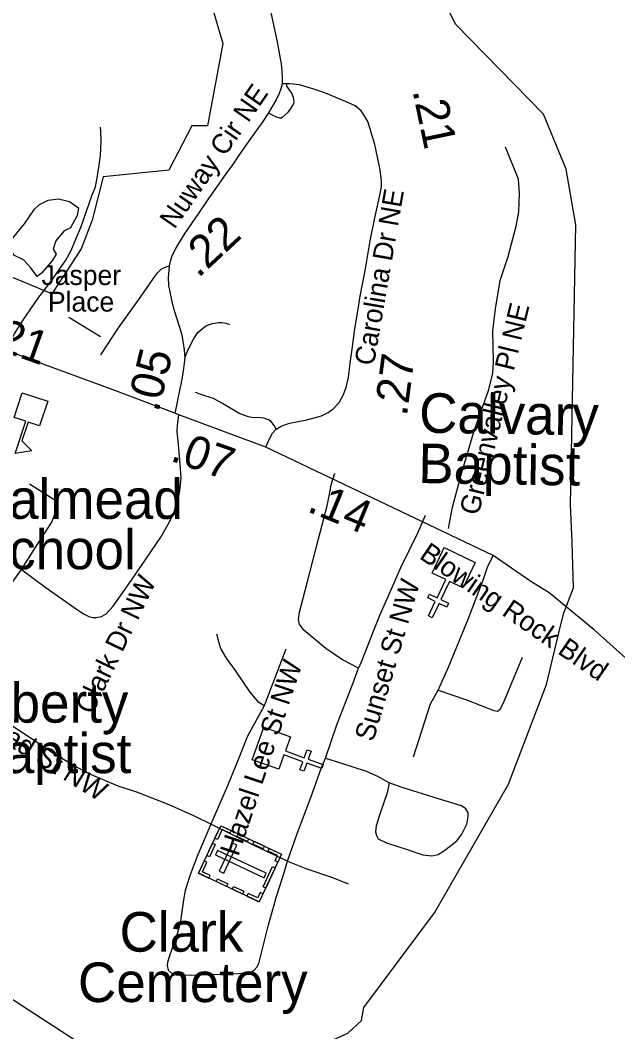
# Model space of a CAD drawing. Extents: x 1159738 to 1321356, y 736314 to 882035.
# Drawn here: x 1248068 to 1250330, y 803253 to 807085 of the extents above; entities that cross this region are included whole.
import ezdxf

# ---------------------------------------------------------------- set-up
doc = ezdxf.new("R2010")
doc.units = 0
for name, color, linetype in [('Exist Boundary Political City Limit New', 7, 'Continuous'), ('Exist Cultural Cemetery CELL', 7, 'Continuous'), ('Exist Cultural Cemetery Label', 7, 'Continuous'), ('Exist Cultural Church CELL', 7, 'Continuous'), ('Exist Cultural Church Label', 7, 'Continuous'), ('Exist Cultural Educational Facility High CELL', 7, 'Continuous'), ('Exist Cultural Educational Facility High Label', 7, 'Continuous'), ('Exist Hydrographic Creek Single Shore', 7, 'Continuous'), ('Exist Hydrographic Pond Under 1500 Sq Ft', 7, 'Continuous'), ('Exist Road Non-System Type 51', 7, 'Continuous'), ('Exist Road Non-System Type 51 Label', 7, 'Continuous'), ('Exist Road Primary US Label', 7, 'Continuous'), ('Exist Road Primary US Mileage Hundredths English Label', 7, 'Continuous'), ('Exist Road Primary US Structure Culvert Number Label', 7, 'Continuous'), ('Exist Road Primary US UnDivided 4 Lane Attributed', 7, 'Continuous'), ('Exist Road Secondary Mileage Hundredths English Label', 7, 'Continuous'), ('Exist Road Secondary Type 41 Attributed', 7, 'Continuous'), ('Exist Road Secondary Type 51 Attributed', 7, 'Continuous'), ('Exist Road Secondary Type 51 Label', 7, 'Continuous'), ('Map Preparation Boundary City Limit Buffer Line', 7, 'Continuous')]:
    doc.layers.add(name, color=color, linetype=linetype)

msp = doc.modelspace()

# ---------------------------------------------------------------- linework, layer by layer
at = {"layer": 'Exist Boundary Political City Limit New'}
for points in [[(1249272.6, 808326.9), (1249151.3, 808033.2), (1249011.8, 807689.6), (1249006.2, 807792.9), (1248862.3, 807422.1), (1248832.5, 807349.6), (1248785.9, 807365.5), (1248636.1, 807361.5), (1248713.5, 807258.3), (1248801.5, 807112.9), (1248834.5, 806996.2), (1248777.6, 806684.8), (1248718.2, 806684.8), (1248630.2, 806517.4)], [(1248630.2, 806517.4), (1248381.6, 806491), (1248340.8, 806327.7), (1248299, 806218.7), (1248187.3, 806048.3), (1247704, 806248.5), (1247464.3, 806345.1), (1247275.3, 806420.2), (1247147, 806510.3), (1246786, 806154.6), (1246953.5, 806022.6), (1247101.2, 805927.7), (1247005.4, 805052.6), (1246871.8, 805106.6), (1246951.4, 805257.4), (1246738.2, 805345.6), (1246601.7, 805111.6)]]:
    msp.add_lwpolyline(points, dxfattribs=at)
at = {"layer": 'Exist Cultural Cemetery CELL'}
for points in [[(1248742.7, 803853.4), (1248827.3, 804033.6), (1249057.8, 803925.3), (1248973.1, 803745.1)], [(1248866.6, 804015.2), (1248861.8, 804004.9), (1248832.6, 804018.6), (1248815.4, 803981.9), (1248805.3, 803986.6), (1248827.4, 804033.6)], [(1248927.9, 803973.8), (1248888.7, 803992.2), (1248893.5, 804002.5), (1248932.7, 803984.1)], [(1248774.2, 803920.4), (1248796.2, 803967.3), (1248806.5, 803962.5), (1248784.5, 803915.6)], [(1248821.6, 803861.4), (1248838.5, 803853.5), (1248888.6, 803960), (1248871.7, 803968)], [(1248987.5, 803945.8), (1248948.3, 803964.2), (1248953.2, 803974.5), (1248992.4, 803956.1)], [(1248815.5, 803939.6), (1248807.6, 803922.7), (1248991.1, 803836.5), (1248999.1, 803853.4)], [(1249043.7, 803895.4), (1249033.3, 803900.2), (1249042.6, 803920.1), (1249006.1, 803937.3), (1249010.8, 803947.4), (1249057.8, 803925.3)], [(1248781.9, 803835), (1248786.7, 803845.2), (1248757.6, 803858.9), (1248774.8, 803895.6), (1248764.7, 803900.4), (1248742.7, 803853.4)], [(1248987.2, 803802), (1249023.3, 803878.8), (1249033.6, 803874), (1248997.5, 803797.2)], [(1248849, 803803.4), (1248809.8, 803821.8), (1248814.6, 803832.1), (1248853.8, 803813.7)], [(1248909.8, 803774.8), (1248870.6, 803793.3), (1248875.5, 803803.6), (1248914.7, 803785.1)], [(1248987.2, 803775.1), (1248976.8, 803780), (1248967.4, 803760.1), (1248930.8, 803777.2), (1248926.1, 803767.2), (1248973.1, 803745.1)]]:
    msp.add_lwpolyline(points, close=True, dxfattribs=at)
at = {"layer": 'Exist Cultural Church CELL'}
for points in [[(1249744.9, 804934.5), (1249693.5, 804958.9), (1249660.7, 804890.2), (1249689.6, 804876.4), (1249682.7, 804862), (1249653.8, 804875.8), (1249627.9, 804821.5), (1249613.5, 804828.4), (1249639.4, 804882.7), (1249610.5, 804896.4), (1249617.3, 804910.9), (1249646.2, 804897.1), (1249679, 804965.8), (1249627, 804990.7), (1249672.8, 805086.8), (1249790.7, 805030.6)], [(1249090.9, 804370.3), (1249071.7, 804316.7), (1249143.4, 804290.9), (1249154.2, 804321), (1249169.2, 804315.6), (1249158.4, 804285.5), (1249215, 804265.1), (1249209.6, 804250.1), (1249153, 804270.4), (1249142.2, 804240.3), (1249127.1, 804245.7), (1249138, 804275.8), (1249066.3, 804301.6), (1249046.7, 804247.4), (1248946.5, 804283.4), (1248990.7, 804406.3)]]:
    msp.add_lwpolyline(points, close=True, dxfattribs=at)
at = {"layer": 'Exist Cultural Educational Facility High CELL'}
msp.add_lwpolyline([(1248172.1, 805641.6), (1248141.8, 805548.5), (1248098, 805562.8), (1248074.8, 805491.4), (1248112, 805453.8), (1248049.1, 805443.6), (1248088.9, 805565.8), (1248045.1, 805580), (1248075.4, 805673.1)], close=True, dxfattribs=at)
at = {"layer": 'Exist Hydrographic Creek Single Shore'}
for points in [[(1250162.8, 804934.9), (1250157.9, 805107.5), (1250151.7, 805249.4), (1250170.7, 806309.2), (1250134.7, 806520.1), (1250048.7, 806728.6), (1249715.7, 807070.1), (1249509.7, 807494.4), (1249342.7, 807806.3), (1249335.7, 807872.1)], [(1250108.4, 804769), (1250124.7, 804836.3), (1250162.8, 804934.9)], [(1249368.7, 803344.7), (1249636.7, 803703.7), (1249915.8, 804190.5), (1250059.7, 804568.4), (1250108.4, 804769)], [(1248691.2, 803023.7), (1248748.3, 803013.2), (1248784.4, 803034.3), (1248824.6, 803053.4), (1248875.4, 803059.8), (1248930.5, 803100), (1249093.6, 803150.9), (1249308.7, 803247.5), (1249359.8, 803295.7), (1249368.7, 803344.7)]]:
    msp.add_lwpolyline(points, dxfattribs=at)
at = {"layer": 'Exist Hydrographic Pond Under 1500 Sq Ft'}
msp.add_lwpolyline([(1248014.7, 806228.7), (1248084.6, 806313.8), (1248121.7, 806368.7), (1248140.9, 806386.5), (1248173.8, 806403), (1248213.6, 806408.5), (1248254.7, 806397.5), (1248289, 806374.2), (1248283.6, 806345.4), (1248258.9, 806298.7), (1248232.8, 806286.3), (1248202.6, 806249.3), (1248193, 806217.7), (1248204, 806198.5), (1248188.9, 806173.8), (1248149.1, 806127.1), (1248132.7, 806113.4), (1248108, 806146.3), (1248080.5, 806176.5), (1248043.5, 806194.4), (1248036.6, 806210.8), (1248029.8, 806214.9)], close=True, dxfattribs=at)
at = {"layer": 'Exist Road Non-System Type 51'}
for points in [[(1249007.7, 806733.9), (1249024.4, 806725.5), (1249037, 806719.3), (1249050, 806715.1), (1249056.6, 806715.4), (1249061.1, 806717.1), (1249083, 806736.6), (1249091.8, 806747.4), (1249099.2, 806760.4), (1249104.1, 806769.8), (1249105.4, 806777.2), (1249102.6, 806792.1), (1249096.7, 806807.9), (1249086.6, 806822.7), (1249078.5, 806833.7), (1249076.5, 806843.5)], [(1248005.7, 805838), (1248026.8, 805862), (1248046.5, 805897.1), (1248078.1, 805947.7), (1248139.2, 806035.6), (1248158.1, 806060.1), (1248194.6, 806109.3), (1248240.8, 806176.4), (1248260.5, 806212.3), (1248280.8, 806262.2), (1248297.7, 806300.1), (1248341.1, 806423.2), (1248353, 806454.1), (1248359.4, 806487.7), (1248365.7, 806527.8), (1248372, 806572.8), (1248374.8, 806625.5), (1248373.4, 806664.1), (1248372, 806680.3)], [(1249689.9, 805158.9), (1249704.4, 805240.3), (1249737.3, 805362.5), (1249785.3, 805525.9), (1249841.6, 805686.5), (1249856.6, 805747.2), (1249859.4, 805791.2), (1249856.6, 805907.8), (1249867.6, 805991.6), (1249885.4, 806098.7), (1249915.6, 806189.3), (1249945.7, 806305.2), (1249955.3, 806358.7), (1249958.1, 806430.1), (1249954, 806482.2), (1249904.6, 806604.4)], [(1248373.6, 805817.8), (1248440.7, 805919.8), (1248516.8, 806026.9), (1248577.3, 806113.8), (1248589.1, 806129.3), (1248601.6, 806141.9), (1248614.9, 806148.5), (1248632.6, 806154.4)], [(1248690.8, 805804.7), (1248702.6, 805835), (1248724.8, 805879.3), (1248741, 805902.2), (1248756.5, 805916.2), (1248770.5, 805927.3), (1248794.9, 805936.2), (1248820, 805939.9), (1248831, 805939.1), (1248848, 805937.6), (1248860.6, 805932.5)], [(1249036.5, 805535.6), (1249029.6, 805550.1), (1249018.5, 805564.1), (1249007.4, 805570.8), (1248989.7, 805577.4), (1248970.5, 805579.7), (1248951.3, 805578.2), (1248932.9, 805581.9), (1248896.7, 805595.2), (1248834, 805632.8), (1248799.3, 805651.3), (1248766.8, 805661.6), (1248732.1, 805674.2)], [(1248072.8, 805003.6), (1248161.3, 804938.8), (1248284.5, 804851.1), (1248310.1, 804834.7), (1248328.3, 804825.6), (1248342.9, 804822.8), (1248355.7, 804821.9), (1248375.8, 804825.6), (1248394, 804836.5), (1248420.5, 804864.8), (1248489.8, 804963.5), (1248600.2, 805126.9), (1248627.3, 805173.1), (1248645.6, 805209.6), (1248663.8, 805257.1), (1248672, 805301), (1248677.5, 805353), (1248672.9, 805419.7), (1248665.6, 805490.5), (1248662.8, 805525.2), (1248663.8, 805550.8), (1248668.2, 805590.1)], [(1249348.1, 804629.8), (1249288.3, 804662.1), (1249225, 804704.3), (1249141.5, 804774.1), (1249125.1, 804796.8), (1249122, 804814.8), (1249125.1, 804842.2), (1249154.8, 804954.1), (1249197, 805120.1), (1249229.8, 805244.8), (1249240, 805295.7), (1249245.4, 805325.4), (1249259, 805369.5)], [(1248072.8, 805003.6), (1248120.9, 805079.7), (1248188.1, 805183.4), (1248201.7, 805219.8), (1248202.9, 805240.3), (1248202.9, 805264.3), (1248102.7, 805326.9)], [(1249600.9, 805208.4), (1249573.6, 805144.2), (1249507.9, 805010.4), (1249464.9, 804911.7), (1249429.7, 804832.7), (1249404, 804768.9), (1249358.6, 804653.1), (1249348.1, 804629.8)], [(1249650.3, 804546.4), (1249689, 804634), (1249763.7, 804815.8), (1249822.6, 804971.2), (1249836.9, 805012.6), (1249857.9, 805057.4)], [(1247783.8, 804580.4), (1247808.4, 804618.9), (1247860.4, 804685.6), (1247929.7, 804799.5), (1247948.9, 804826), (1248022.8, 804932.9), (1248072.8, 805003.6)], [(1248991.9, 804487.3), (1248970.9, 804500.1), (1248939, 804539.4), (1248883.3, 804621.6), (1248849.6, 804668.1), (1248827.7, 804704.7), (1248819.5, 804730.2), (1248812.2, 804759.5)], [(1249073.1, 804702.8), (1249018.4, 804556.7), (1248991.9, 804487.3)], [(1249650.3, 804546.4), (1249757.1, 804510.3), (1249861.1, 804470.4), (1249874.4, 804467.3), (1249885.3, 804475.1), (1249897.1, 804498.6), (1249969.8, 804671.6)], [(1249223.5, 804289.2), (1249266.5, 804415.3), (1249328.7, 804574.2), (1249348.1, 804629.8)], [(1248789.3, 804039.1), (1248728.3, 804069.9), (1248631.6, 804112.9), (1248509.3, 804160.3), (1248438.4, 804183.1), (1248329.8, 804229.7), (1248279.6, 804257.1), (1248199.3, 804303.6), (1248098.2, 804371.9), (1247922.1, 804486.9), (1247783.8, 804580.4)], [(1249556.9, 804295), (1249621.7, 804495.8), (1249650.3, 804546.4)], [(1248991.9, 804487.3), (1248928.1, 804372.6), (1248888.8, 804274), (1248852.3, 804184.5), (1248789.3, 804039.1)], [(1249079.8, 803899.5), (1249115.7, 804000), (1249168.8, 804140), (1249209.2, 804254.6), (1249223.5, 804289.2)], [(1249223.5, 804289.2), (1249279.9, 804271.5), (1249377.6, 804240.3), (1249420.6, 804221.7), (1249465.2, 804196.4)], [(1249465.2, 804196.4), (1249457.4, 804157.7), (1249429.6, 804077.6), (1249415.3, 804033), (1249413.6, 804010.2), (1249416.2, 803995.9), (1249423.7, 803983.2), (1249454.9, 803968.9), (1249532.4, 803942.8), (1249592.2, 803923.4), (1249626.7, 803920), (1249650.3, 803924.2), (1249674.7, 803940.2), (1249721.1, 803976.5), (1249740.4, 804000.9), (1249758.1, 804039.7), (1249764, 804066.7), (1249764, 804082.7), (1249754.8, 804097), (1249738.8, 804108.8), (1249651.2, 804135), (1249513.9, 804178), (1249465.2, 804196.4)], [(1248789.3, 804039.1), (1248738.8, 803920.3), (1248711.8, 803846.9), (1248692.5, 803787.9), (1248686.6, 803752.5), (1248673.9, 803664.9), (1248659.7, 803615.7), (1248642.8, 803570.2), (1248631.9, 803536.5), (1248626, 803515.4), (1248624.3, 803503.6), (1248628.5, 803485.9), (1248639.5, 803475.8), (1248658, 803469), (1248715.3, 803467.4), (1248893, 803474.1), (1248941, 803479.2), (1248953.6, 803486.7), (1248963.7, 803497.7), (1248971.3, 803512), (1248978, 803537.3), (1249007.5, 803657.9), (1249038.5, 803765.4), (1249068, 803859.9), (1249079.8, 803899.5)], [(1249079.8, 803899.5), (1249039.2, 803917.7), (1248956.6, 803957.3), (1248789.3, 804039.1)], [(1249079.8, 803899.5), (1249149.5, 803871.3), (1249249.7, 803836.8), (1249309.5, 803813.1)]]:
    msp.add_lwpolyline(points, dxfattribs=at)
at = {"layer": 'Exist Road Non-System Type 51 Label'}
msp.add_lwpolyline([(1248251.6, 805959.7), (1248372.2, 805887.2)], dxfattribs=at)
at = {"layer": 'Exist Road Primary US Structure Culvert Number Label'}
msp.add_lwpolyline([(1247337.4, 804288.4), (1247714.6, 803585.5), (1249086.1, 802694)], dxfattribs=at)
at = {"layer": 'Exist Road Primary US UnDivided 4 Lane Attributed'}
for points in [[(1248653, 805596.8), (1248416.1, 805685.8), (1248164.7, 805778.5), (1248005.7, 805838), (1247600.3, 805992.1)], [(1248998.4, 805467.1), (1248668.2, 805590.1), (1248653, 805596.8)], [(1251194.5, 803911.4), (1251086.5, 804013.8), (1250892.7, 804193.6), (1250576.5, 804474.5), (1250240.7, 804775.6), (1250070.3, 804916), (1249997.3, 804960.8), (1249857.9, 805057.4), (1248998.4, 805467.1)]]:
    msp.add_lwpolyline(points, dxfattribs=at)
at = {"layer": 'Exist Road Secondary Type 41 Attributed'}
msp.add_lwpolyline([(1249348.6, 805998.1), (1249355.3, 806039.9), (1249375.3, 806143.3), (1249393, 806248.7), (1249409.9, 806336.4), (1249428.3, 806416.2), (1249435.2, 806453.1), (1249435.2, 806477), (1249430.6, 806518.5), (1249410.6, 806613.6), (1249396.8, 806659.7), (1249385.3, 806698.2), (1249371.4, 806722.1), (1249358.4, 806741.3), (1249335.4, 806760.3), (1249300, 806776.5), (1249230.1, 806805.7), (1249187.8, 806821.1), (1249154.7, 806831.1), (1249124.7, 806839.6), (1249089.3, 806843.5), (1249076.5, 806843.5), (1249059.4, 806844.2)], dxfattribs=at)
at = {"layer": 'Exist Road Secondary Type 51 Attributed'}
for points in [[(1249015.2, 807120.6), (1249025, 807078.9), (1249040.4, 807002.9), (1249050.2, 806953.4), (1249055.3, 806919.4), (1249057.9, 806892.1), (1249060, 806861.2), (1249059.4, 806844.2)], [(1249059.4, 806844.2), (1249054.6, 806825.4), (1249048.1, 806806.6), (1249036.7, 806783.4), (1249021.4, 806757.5), (1249007.7, 806733.9), (1248983.4, 806697.8), (1248944, 806642.2), (1248894.2, 806570.6), (1248871.4, 806536.5), (1248846.9, 806502.7), (1248781.4, 806409.3), (1248744.1, 806355.4), (1248690.7, 806278.3), (1248666.8, 806239.6), (1248654.5, 806218.1), (1248642.7, 806191), (1248637, 806176.1), (1248632.6, 806154.4), (1248629.6, 806122.2), (1248628.7, 806111.5), (1248630, 806079.5), (1248633.9, 806055.4), (1248641.8, 806018.6), (1248651.4, 805985.7), (1248670.2, 805926.4), (1248679.9, 805892.6), (1248688.2, 805836.1), (1248690.8, 805804.7), (1248688.2, 805786), (1248685.1, 805754.9), (1248678.6, 805719), (1248664.7, 805652.4), (1248660.3, 805625.8), (1248653, 805596.8)], [(1248998.4, 805467.1), (1249009.6, 805494), (1249022.7, 805521), (1249036.5, 805535.6), (1249056.5, 805547.1), (1249087.3, 805557.9), (1249152.6, 805571), (1249208.7, 805586.4), (1249233.9, 805598.5), (1249252.4, 805613.2), (1249275.4, 805636.2), (1249290.8, 805663.9), (1249302.3, 805693.2), (1249310.8, 805732.4), (1249317.7, 805785.5), (1249324.6, 805838.6), (1249335.3, 805916), (1249348.6, 805998.1)]]:
    msp.add_lwpolyline(points, dxfattribs=at)
at = {"layer": 'Map Preparation Boundary City Limit Buffer Line'}
for points in [[(1249272.6, 808326.9), (1249151.3, 808033.2), (1249011.8, 807689.6), (1249006.2, 807792.9), (1248862.3, 807422.1), (1248832.5, 807349.6), (1248785.9, 807365.5), (1248636.1, 807361.5), (1248713.5, 807258.3), (1248801.5, 807112.9), (1248834.5, 806996.2), (1248777.6, 806684.8), (1248718.2, 806684.8), (1248630.2, 806517.4)], [(1248630.2, 806517.4), (1248381.6, 806491), (1248340.8, 806327.7), (1248299, 806218.7), (1248187.3, 806048.3), (1247704, 806248.5), (1247464.3, 806345.1), (1247275.3, 806420.2), (1247147, 806510.3), (1246786, 806154.6), (1246953.5, 806022.6), (1247101.2, 805927.7), (1247005.4, 805052.6), (1246871.8, 805106.6), (1246951.4, 805257.4), (1246738.2, 805345.6), (1246601.7, 805111.6)]]:
    msp.add_lwpolyline(points, dxfattribs=at)

# ---------------------------------------------------------------- texts
at = {"layer": 'Exist Cultural Cemetery Label'}
for s, p in [('Clark ', (1248444.3, 803556.4)), ('Cemetery', (1248286.8, 803365.4))]:
    msp.add_text(s, height=150, dxfattribs=at).set_placement(p)
at = {"layer": 'Exist Cultural Church Label'}
for s, p in [('Calvary', (1249577.2, 805522.7)), ('Baptist', (1249574.1, 805331.7))]:
    msp.add_text(s, height=150, rotation=359.0827, dxfattribs=at).set_placement(p)
for s, p in [('Liberty', (1247875.7, 804423.9)), ('Baptist', (1247875.7, 804232.9))]:
    msp.add_text(s, height=150, dxfattribs=at).set_placement(p)
at = {"layer": 'Exist Cultural Educational Facility High Label'}
for s, p in [('Valmead', (1247892.4, 805195.9)), ('School', (1247892.4, 805004.9))]:
    msp.add_text(s, height=150, dxfattribs=at).set_placement(p)
at = {"layer": 'Exist Road Non-System Type 51 Label'}
for s, p in [('Jasper', (1248148.9, 806081.7)), ('Place', (1248173.2, 805981))]:
    msp.add_text(s, height=75, dxfattribs=at).set_placement(p)
for s, rotation, p in [('Clark Dr NW', 64.3505, (1248340.9, 804451.2)), ('Sunset St NW', 73.6528, (1249404.6, 804348.7)), ('Hazel Lee St NW', 71.5992, (1248893.8, 803914.7)), ('Valmead St NW', 328.3331, (1247760.1, 804498.7))]:
    msp.add_text(s, height=75, rotation=rotation, dxfattribs=at).set_placement(p)
at = {"layer": 'Exist Road Primary US Label'}
msp.add_text('Blowing Rock Blvd', height=75, rotation=325.4565, dxfattribs=at).set_placement((1249575, 805048.7))
at = {"layer": 'Exist Road Primary US Mileage Hundredths English Label'}
for s, rotation, p in [('.21', 340.3103, (1247929.4, 805855.5)), ('.07', 340.5355, (1248632, 805417.6)), ('.14', 337.5518, (1249149.6, 805226))]:
    msp.add_text(s, height=125, rotation=rotation, dxfattribs=at).set_placement(p)
at = {"layer": 'Exist Road Secondary Mileage Hundredths English Label'}
for s, rotation, p in [('.21', 281.8715, (1249552.4, 806817.9)), ('.22', 42.8777, (1248741.6, 806105.7)), ('.05', 76.2174, (1248590.7, 805596.4)), ('.27', 82.5749, (1249531.5, 805582.1))]:
    msp.add_text(s, height=125, rotation=rotation, dxfattribs=at).set_placement(p)
at = {"layer": 'Exist Road Secondary Type 51 Label'}
for s, rotation, p in [('Nuway Cir NE', 55.3665, (1248652.2, 806290.2)), ('Carolina Dr NE', 80.2175, (1249406.5, 805773.3)), ('Greenvalley Pl NE', 76.3441, (1249802.9, 805206))]:
    msp.add_text(s, height=75, rotation=rotation, dxfattribs=at).set_placement(p)

doc.saveas('drawing.dxf')
